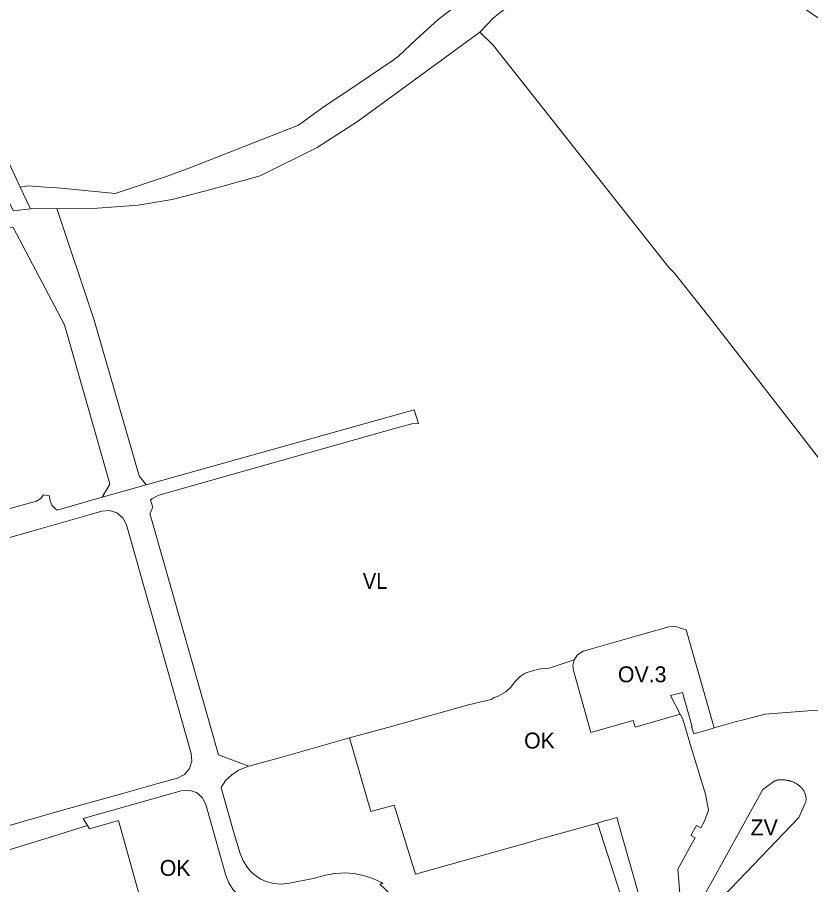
# Model space of a CAD drawing. Extents: x -650451 to -642268, y -1075216 to -1066610.
# Drawn here: x -648639 to -648041, y -1069820 to -1069167 of the extents above; entities that cross this region are included whole.
import ezdxf

# ---------------------------------------------------------------- set-up
doc = ezdxf.new("R2010")
doc.units = 0
doc.header["$LTSCALE"] = 4.8
for name, color, linetype, lineweight in [('11', 7, 'Continuous', 13), ('13', 7, 'Continuous', 13), ('15', 7, 'Continuous', 13), ('25', 7, 'Continuous', 13), ('34', 7, 'Continuous', 13), ('40', 7, 'Continuous', 13)]:
    doc.layers.add(name, color=color, linetype=linetype, lineweight=lineweight)
doc.layers.add('62', color=7, linetype='Continuous')

msp = doc.modelspace()

# ---------------------------------------------------------------- linework, layer by layer
at = {"layer": '11'}
for points in [[(-648219.51, -1069650.91), (-648216.82, -1069647.18), (-648212.67, -1069644.43), (-648208.13, -1069642.96), (-648165.88, -1069630.99), (-648148.19, -1069626.01), (-648145.04, -1069625.65), (-648142.01, -1069626.08), (-648139.28, -1069626.97), (-648135.07, -1069628.33), (-648113.96, -1069702.201)], [(-648139.57, -1069691.73), (-648173.43, -1069701.7), (-648174.96, -1069696.6), (-648206.874, -1069705.697), (-648220, -1069658.8), (-648220.43, -1069654.74), (-648219.51, -1069650.91)], [(-648113.96, -1069702.201), (-648118.53, -1069703.51), (-648129.33, -1069706.67), (-648130.91, -1069701.32), (-648130.61, -1069701.22), (-648137.87, -1069675.36), (-648146.81, -1069677.67), (-648139.57, -1069691.73)]]:
    msp.add_lwpolyline(points, dxfattribs=at)
at = {"layer": '13'}
for points in [[(-648388.631, -1069709.738), (-648357.93, -1069701.45), (-648298.96, -1069684.87), (-648282.03, -1069680.71), (-648279.67, -1069679.26), (-648277.21, -1069678.37), (-648270.98, -1069675.03), (-648267.35, -1069671.75), (-648263.96, -1069667.07), (-648260.14, -1069663.51), (-648256.2, -1069660.92), (-648249.96, -1069658.79), (-648243.44, -1069657.27), (-648238.35, -1069657.18), (-648219.51, -1069650.91)], [(-648219.51, -1069650.91), (-648220.43, -1069654.74), (-648220, -1069658.8), (-648206.874, -1069705.697), (-648174.96, -1069696.6), (-648173.43, -1069701.7), (-648139.57, -1069691.73)], [(-648139.57, -1069691.73), (-648137.54, -1069695.68), (-648130.17, -1069720.14), (-648120.51, -1069752.22), (-648118.22, -1069764.1), (-648121.2, -1069772.44), (-648124.06, -1069777.53), (-648127.17, -1069775.63), (-648131.51, -1069783.15), (-648128.25, -1069785.01), (-648131.23, -1069790.31), (-648141.17, -1069808.61), (-648139.49, -1069829.91)], [(-648339.05, -1069812.45), (-648355.015, -1069760.287), (-648372.639, -1069765.241), (-648388.631, -1069709.738)], [(-648586.091, -1069775.75), (-648589.34, -1069770.45), (-648515.5, -1069749.53), (-648509.67, -1069749.06), (-648504.1, -1069750.86), (-648499.64, -1069754.65), (-648496.97, -1069759.87), (-648481.78, -1069813.4), (-648479.58, -1069819.03), (-648476.33, -1069824.12), (-648472.16, -1069828.49), (-648467.22, -1069831.97), (-648461.7, -1069834.43), (-648455.81, -1069835.77), (-648449.77, -1069835.95), (-648442.14, -1069834.48), (-648431.23, -1069832.53), (-648422.75, -1069830.78)], [(-648422.75, -1069830.78), (-648447.98, -1069837.44), (-648472.97, -1069844.09), (-648528.11, -1069858.73), (-648534.57, -1069860.45), (-648537.86, -1069861.22), (-648541.06, -1069849.78), (-648546.97, -1069828.68), (-648562.87, -1069771.85), (-648584.65, -1069778.1), (-648586.091, -1069775.75)], [(-648170.31, -1069828.95), (-648187.37, -1069769.73), (-648188.98, -1069770.19), (-648194.76, -1069771.85), (-648196.43, -1069772.32), (-648201.83, -1069773.86)], [(-648201.83, -1069773.86), (-648247.27, -1069786.64), (-648251.94, -1069787.95), (-648339.05, -1069812.45)]]:
    msp.add_lwpolyline(points, dxfattribs=at)
at = {"layer": '15'}
msp.add_lwpolyline([(-648650.06, -1069296.39), (-648650.58, -1069295.34), (-648658.18, -1069280.27), (-648665.1, -1069266.53), (-648666.827, -1069262.738), (-648665.007, -1069262.694), (-648652.716, -1069260.657), (-648644.51, -1069278.16), (-648642.755, -1069281.898), (-648636.85, -1069294.49), (-648629.16, -1069310.91), (-648641.98, -1069312.45)], close=True, dxfattribs=at)
for points in [[(-648541.88, -1069518.95), (-648339.89, -1069462.28), (-648336.721, -1069472.592), (-648341.7, -1069472.91), (-648358.34, -1069477.46), (-648532.46, -1069526.68), (-648537.69, -1069529.37), (-648538.58, -1069530.42), (-648537.48, -1069534.16), (-648537.26, -1069535.39), (-648537.31, -1069536.66), (-648537.62, -1069537.89), (-648539.1, -1069540.51), (-648536.36, -1069550.18), (-648487.48, -1069722.44), (-648464.45, -1069730.89)], [(-648575.148, -1069528.347), (-648562.46, -1069524.76), (-648541.88, -1069518.95)], [(-648847.097, -1069598.995), (-648670.94, -1069548.34), (-648673.031, -1069540.935), (-648666.9, -1069539.07), (-648664.63, -1069541.29), (-648661.14, -1069541.65), (-648643.76, -1069536.63), (-648624.45, -1069531.22), (-648621.41, -1069529.16), (-648619.35, -1069526.39), (-648614.69, -1069527.17), (-648614.43, -1069530.21), (-648612.92, -1069534.15), (-648610.35, -1069537.04), (-648609.08, -1069537.94), (-648575.15, -1069528.35), (-648575.148, -1069528.347)], [(-648686.24, -1069787.45), (-648604.89, -1069764.14), (-648557.72, -1069751.12), (-648533.02, -1069744.11), (-648518.24, -1069739.91), (-648513.02, -1069737.24), (-648509.23, -1069732.79), (-648507.43, -1069727.21), (-648507.9, -1069721.38), (-648556.78, -1069549.12), (-648559.45, -1069543.91), (-648563.9, -1069540.12), (-648569.47, -1069538.32), (-648575.26, -1069538.78), (-648588.43, -1069542.59), (-648623.63, -1069552.56), (-648666.36, -1069564.58)], [(-648139.57, -1069691.73), (-648146.81, -1069677.67), (-648137.87, -1069675.36), (-648130.61, -1069701.22), (-648130.91, -1069701.32), (-648129.33, -1069706.67), (-648118.53, -1069703.51), (-648113.96, -1069702.201)], [(-648139.49, -1069829.91), (-648141.17, -1069808.61), (-648131.23, -1069790.31), (-648128.25, -1069785.01), (-648131.51, -1069783.15), (-648127.17, -1069775.63), (-648124.06, -1069777.53), (-648121.2, -1069772.44), (-648118.22, -1069764.1), (-648120.51, -1069752.22), (-648130.17, -1069720.14), (-648137.54, -1069695.68), (-648139.57, -1069691.73)], [(-648113.96, -1069702.201), (-648098.18, -1069697.68), (-648089.7, -1069695.52), (-648075.43, -1069691.89), (-648040.14, -1069689.07), (-648022.75, -1069689.72), (-647995.54, -1069697.22), (-647989.07, -1069699), (-647984.08, -1069694.48), (-647982.78, -1069693.38), (-647972.92, -1069690.69)], [(-648464.45, -1069730.89), (-648472.4, -1069734.1), (-648477.39, -1069737.44), (-648481.79, -1069741.57), (-648483.59, -1069744.24), (-648485.14, -1069746.55), (-648485.44, -1069747.39), (-648482.98, -1069756.08), (-648482.2, -1069758.8), (-648476.1, -1069780.3), (-648470.97, -1069796.9), (-648468.82, -1069802.44), (-648465.67, -1069807.49), (-648464.34, -1069808.93), (-648463.32, -1069810.04), (-648461.64, -1069811.86), (-648456.88, -1069815.39), (-648455.44, -1069816.09), (-648451.53, -1069817.98), (-648445.8, -1069819.51), (-648439.89, -1069819.97), (-648433.97, -1069819.3), (-648415.99, -1069815.59), (-648406.84, -1069813.23), (-648399.68, -1069811.88), (-648399.13, -1069811.85), (-648395.12, -1069811.6), (-648392.45, -1069811.44), (-648385.21, -1069811.91), (-648379.35, -1069813.05), (-648378.1, -1069813.29), (-648371.21, -1069815.56), (-648364.66, -1069818.68), (-648363.68, -1069819.31)], [(-648124.28, -1069847.04), (-648050.23, -1069769.71), (-648045.277, -1069758.785), (-648045.1, -1069758.377), (-648044.953, -1069757.961), (-648044.835, -1069757.535), (-648044.744, -1069757.101), (-648044.681, -1069756.66), (-648044.643, -1069756.213), (-648044.63, -1069755.762), (-648044.64, -1069755.308), (-648044.673, -1069754.851), (-648044.727, -1069754.393), (-648044.801, -1069753.935), (-648044.895, -1069753.479), (-648045.006, -1069753.024), (-648045.135, -1069752.573), (-648045.279, -1069752.126), (-648045.438, -1069751.685), (-648045.61, -1069751.25), (-648045.795, -1069750.824), (-648045.989, -1069750.409), (-648046.193, -1069750.006), (-648046.406, -1069749.614), (-648046.629, -1069749.232), (-648046.863, -1069748.861), (-648047.107, -1069748.499), (-648047.363, -1069748.147), (-648047.63, -1069747.803), (-648047.91, -1069747.468), (-648048.201, -1069747.14), (-648048.506, -1069746.819), (-648048.824, -1069746.506), (-648049.155, -1069746.198), (-648049.5, -1069745.896), (-648049.86, -1069745.599), (-648050.234, -1069745.307), (-648050.623, -1069745.019), (-648051.022, -1069744.74), (-648051.421, -1069744.474), (-648051.822, -1069744.222), (-648052.223, -1069743.983), (-648052.626, -1069743.758), (-648053.03, -1069743.544), (-648053.436, -1069743.343), (-648053.842, -1069743.154), (-648054.251, -1069742.976), (-648054.66, -1069742.809), (-648055.072, -1069742.653), (-648055.485, -1069742.507), (-648055.9, -1069742.371), (-648056.316, -1069742.245), (-648056.735, -1069742.128), (-648057.155, -1069742.02), (-648057.578, -1069741.921), (-648058.003, -1069741.83), (-648058.43, -1069741.746), (-648058.859, -1069741.67), (-648059.293, -1069741.599), (-648059.735, -1069741.531), (-648060.184, -1069741.466), (-648060.638, -1069741.406), (-648061.098, -1069741.351), (-648061.562, -1069741.303), (-648062.029, -1069741.264), (-648062.497, -1069741.234), (-648062.966, -1069741.214), (-648063.435, -1069741.205), (-648063.903, -1069741.21), (-648064.368, -1069741.228), (-648064.829, -1069741.261), (-648065.286, -1069741.31), (-648065.738, -1069741.376), (-648066.183, -1069741.46), (-648066.62, -1069741.564), (-648067.049, -1069741.689), (-648067.467, -1069741.835), (-648067.875, -1069742.004), (-648068.272, -1069742.197), (-648068.655, -1069742.415), (-648069.024, -1069742.66), (-648077.36, -1069748.57), (-648128.33, -1069840.75)], [(-648422.75, -1069830.78), (-648431.23, -1069832.53), (-648442.14, -1069834.48), (-648449.77, -1069835.95), (-648455.81, -1069835.77), (-648461.7, -1069834.43), (-648467.22, -1069831.97), (-648472.16, -1069828.49), (-648476.33, -1069824.12), (-648479.58, -1069819.03), (-648481.78, -1069813.4), (-648496.97, -1069759.87), (-648499.64, -1069754.65), (-648504.1, -1069750.86), (-648509.67, -1069749.06), (-648515.5, -1069749.53), (-648589.34, -1069770.45), (-648586.091, -1069775.75)], [(-648201.83, -1069773.86), (-648196.43, -1069772.32), (-648194.76, -1069771.85), (-648188.98, -1069770.19), (-648187.37, -1069769.73), (-648170.31, -1069828.95)], [(-648586.091, -1069775.75), (-648615.88, -1069784.93), (-648627.99, -1069788.67), (-648665.05, -1069799.99), (-648698.31, -1069810.16), (-648722.24, -1069817.54), (-648725.21, -1069818.38), (-648772.48, -1069832.83), (-648800.85, -1069841.52), (-648806.946, -1069821.79)], [(-648160.04, -1069897.73), (-648158.79, -1069896.95), (-648159.1, -1069896.39), (-648169.15, -1069873.81), (-648176.78, -1069851.74), (-648201.83, -1069773.86)], [(-648363.68, -1069819.31), (-648365.81, -1069819.9), (-648340.38, -1069843.78), (-648285.62, -1069895.71), (-648253.13, -1069919.7), (-648223.99, -1069932.96), (-648186.268, -1069943.697), (-648150.006, -1069954.019)]]:
    msp.add_lwpolyline(points, dxfattribs=at)
at = {"layer": '25'}
for points in [[(-648338.522, -1069183.389), (-648322.14, -1069168.56), (-648306.83, -1069156.57), (-648289.25, -1069142.79), (-648257.5, -1069124.41), (-648234.22, -1069113.6), (-648202.46, -1069103.3), (-648175.65, -1069099.64), (-648144.866, -1069099.987)], [(-648034.421, -1069167.61), (-648073.66, -1069140.86), (-648141.92, -1069121.66), (-648171.14, -1069122.83), (-648207.77, -1069129.95), (-648209.89, -1069130.36), (-648248.14, -1069144.65), (-648270.92, -1069159.99), (-648275.19, -1069162.87), (-648280.1, -1069166.97), (-648290.39, -1069177.69)], [(-648290.39, -1069177.69), (-648381.96, -1069244.46), (-648412.97, -1069264.69), (-648456.09, -1069286.03), (-648493.11, -1069296.38), (-648522.23, -1069303.81), (-648547.96, -1069308.01), (-648578.69, -1069310.32), (-648609.304, -1069310.668), (-648629.16, -1069310.91), (-648636.85, -1069294.49)], [(-648617.434, -1069294.508), (-648609.425, -1069295.033), (-648603.228, -1069295.53), (-648565.18, -1069299.46), (-648526.15, -1069286.21), (-648508.95, -1069280.01), (-648427.08, -1069247.75), (-648407.73, -1069233.88), (-648389.91, -1069221.86), (-648355.81, -1069198.88), (-648351.77, -1069195.88), (-648338.522, -1069183.389)], [(-648636.85, -1069294.49), (-648630.82, -1069293.63), (-648617.434, -1069294.508)]]:
    msp.add_lwpolyline(points, dxfattribs=at)
at = {"layer": '34'}
for points in [[(-648609.304, -1069310.668), (-648578.69, -1069310.32), (-648547.96, -1069308.01), (-648522.23, -1069303.81), (-648493.11, -1069296.38), (-648456.09, -1069286.03), (-648412.97, -1069264.69), (-648381.96, -1069244.46), (-648290.39, -1069177.69)], [(-648290.39, -1069177.69), (-648280.46, -1069187.61), (-648147.81, -1069355.26), (-648143.81, -1069359.39), (-648116.93, -1069393.25), (-648052.62, -1069476.32), (-647995.61, -1069549.95), (-647984.36, -1069564.49), (-647980.21, -1069569.97), (-647974.74, -1069577.39), (-647962.93, -1069594.39), (-647942.48, -1069623.82), (-647922.32, -1069649.56), (-647909.25, -1069673.35)], [(-648847.097, -1069598.995), (-648928.347, -1069306.125), (-648929.112, -1069293.123), (-648642.241, -1069324.949), (-648603.386, -1069398.357), (-648570.288, -1069514.714), (-648569.22, -1069518.4), (-648575.148, -1069528.347)], [(-648541.88, -1069518.95), (-648547.3, -1069512.136), (-648581.051, -1069394.771), (-648609.304, -1069310.668)], [(-648464.45, -1069730.89), (-648487.48, -1069722.44), (-648536.36, -1069550.18), (-648539.1, -1069540.51), (-648537.62, -1069537.89), (-648537.31, -1069536.66), (-648537.26, -1069535.39), (-648537.48, -1069534.16), (-648538.58, -1069530.42), (-648537.69, -1069529.37), (-648532.46, -1069526.68), (-648358.34, -1069477.46), (-648341.7, -1069472.91), (-648336.721, -1069472.592), (-648339.89, -1069462.28), (-648541.88, -1069518.95)], [(-648575.148, -1069528.347), (-648575.15, -1069528.35), (-648609.08, -1069537.94), (-648610.35, -1069537.04), (-648612.92, -1069534.15), (-648614.43, -1069530.21), (-648614.69, -1069527.17), (-648619.35, -1069526.39), (-648621.41, -1069529.16), (-648624.45, -1069531.22), (-648643.76, -1069536.63), (-648661.14, -1069541.65), (-648664.63, -1069541.29), (-648666.9, -1069539.07), (-648673.031, -1069540.935), (-648670.94, -1069548.34), (-648847.097, -1069598.995)], [(-648666.36, -1069564.58), (-648623.63, -1069552.56), (-648588.43, -1069542.59), (-648575.26, -1069538.78), (-648569.47, -1069538.32), (-648563.9, -1069540.12), (-648559.45, -1069543.91), (-648556.78, -1069549.12), (-648507.9, -1069721.38), (-648507.43, -1069727.21), (-648509.23, -1069732.79), (-648513.02, -1069737.24), (-648518.24, -1069739.91), (-648533.02, -1069744.11), (-648557.72, -1069751.12), (-648604.89, -1069764.14), (-648686.24, -1069787.45)], [(-648113.96, -1069702.201), (-648135.07, -1069628.33), (-648139.28, -1069626.97), (-648142.01, -1069626.08), (-648145.04, -1069625.65), (-648148.19, -1069626.01), (-648165.88, -1069630.99), (-648208.13, -1069642.96), (-648212.67, -1069644.43), (-648216.82, -1069647.18), (-648219.51, -1069650.91)], [(-648219.51, -1069650.91), (-648238.35, -1069657.18), (-648243.44, -1069657.27), (-648249.96, -1069658.79), (-648256.2, -1069660.92), (-648260.14, -1069663.51), (-648263.96, -1069667.07), (-648267.35, -1069671.75), (-648270.98, -1069675.03), (-648277.21, -1069678.37), (-648279.67, -1069679.26), (-648282.03, -1069680.71), (-648298.96, -1069684.87), (-648357.93, -1069701.45), (-648388.631, -1069709.738)], [(-647972.92, -1069690.69), (-647982.78, -1069693.38), (-647984.08, -1069694.48), (-647989.07, -1069699), (-647995.54, -1069697.22), (-648022.75, -1069689.72), (-648040.14, -1069689.07), (-648075.43, -1069691.89), (-648089.7, -1069695.52), (-648098.18, -1069697.68), (-648113.96, -1069702.201)], [(-648388.631, -1069709.738), (-648402.68, -1069713.53), (-648439.8, -1069724.19), (-648464.45, -1069730.89)]]:
    msp.add_lwpolyline(points, dxfattribs=at)
at = {"layer": '40'}
msp.add_lwpolyline([(-648128.33, -1069840.75), (-648077.36, -1069748.57), (-648069.024, -1069742.66), (-648068.655, -1069742.415), (-648068.272, -1069742.197), (-648067.875, -1069742.004), (-648067.467, -1069741.835), (-648067.049, -1069741.689), (-648066.62, -1069741.564), (-648066.183, -1069741.46), (-648065.738, -1069741.376), (-648065.286, -1069741.31), (-648064.829, -1069741.261), (-648064.368, -1069741.228), (-648063.903, -1069741.21), (-648063.435, -1069741.205), (-648062.966, -1069741.214), (-648062.497, -1069741.234), (-648062.029, -1069741.264), (-648061.562, -1069741.303), (-648061.098, -1069741.351), (-648060.638, -1069741.406), (-648060.184, -1069741.466), (-648059.735, -1069741.531), (-648059.293, -1069741.599), (-648058.859, -1069741.67), (-648058.43, -1069741.746), (-648058.003, -1069741.83), (-648057.578, -1069741.921), (-648057.155, -1069742.02), (-648056.735, -1069742.128), (-648056.316, -1069742.245), (-648055.9, -1069742.371), (-648055.485, -1069742.507), (-648055.072, -1069742.653), (-648054.66, -1069742.809), (-648054.251, -1069742.976), (-648053.842, -1069743.154), (-648053.436, -1069743.343), (-648053.03, -1069743.544), (-648052.626, -1069743.758), (-648052.223, -1069743.983), (-648051.822, -1069744.222), (-648051.421, -1069744.474), (-648051.022, -1069744.74), (-648050.623, -1069745.019), (-648050.234, -1069745.307), (-648049.86, -1069745.599), (-648049.5, -1069745.896), (-648049.155, -1069746.198), (-648048.824, -1069746.506), (-648048.506, -1069746.819), (-648048.201, -1069747.14), (-648047.91, -1069747.468), (-648047.63, -1069747.803), (-648047.363, -1069748.147), (-648047.107, -1069748.499), (-648046.863, -1069748.861), (-648046.629, -1069749.232), (-648046.406, -1069749.614), (-648046.193, -1069750.006), (-648045.989, -1069750.409), (-648045.795, -1069750.824), (-648045.61, -1069751.25), (-648045.438, -1069751.685), (-648045.279, -1069752.126), (-648045.135, -1069752.573), (-648045.006, -1069753.024), (-648044.895, -1069753.479), (-648044.801, -1069753.935), (-648044.727, -1069754.393), (-648044.673, -1069754.851), (-648044.64, -1069755.308), (-648044.63, -1069755.762), (-648044.643, -1069756.213), (-648044.681, -1069756.66), (-648044.744, -1069757.101), (-648044.835, -1069757.535), (-648044.953, -1069757.961), (-648045.1, -1069758.377), (-648045.277, -1069758.785), (-648050.23, -1069769.71), (-648124.28, -1069847.04)], dxfattribs=at)

# ---------------------------------------------------------------- texts
at = {"layer": '62', "width": 0.95}
msp.add_text('VL', height=12, dxfattribs=at).set_placement((-648378.704, -1069597.386))
at = {"layer": '62'}
for s, p in [('OV.3', (-648186.412, -1069667.767)), ('OK', (-648257.13, -1069717.673)), ('ZV', (-648086.442, -1069783.129)), ('OK', (-648531.659, -1069813.678))]:
    msp.add_text(s, height=12, dxfattribs=at).set_placement(p)

doc.saveas('drawing.dxf')
